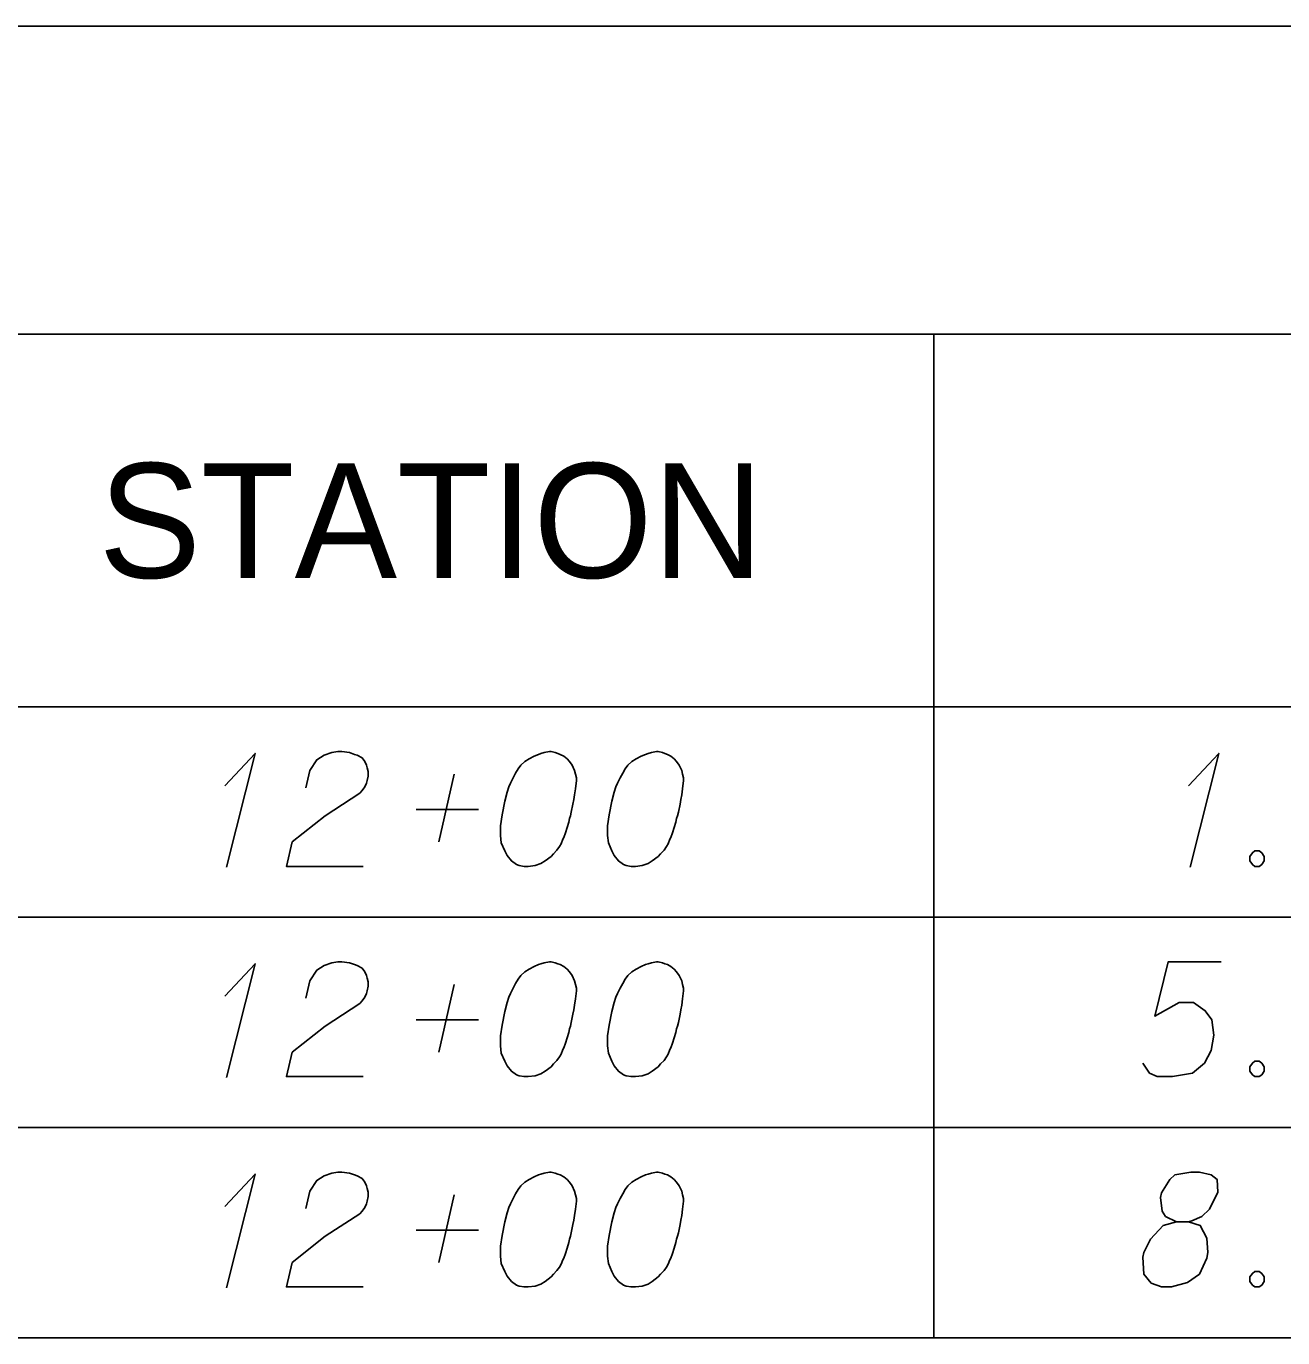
# Model space of a CAD drawing. Extents: x 2074207 to 2076812, y 516372 to 523312.
# Drawn here: x 2076344.2 to 2076396.8, y 520977.8 to 521032.7 of the extents above; entities that cross this region are included whole.
import ezdxf

# ---------------------------------------------------------------- set-up
doc = ezdxf.new("R2010")
doc.units = 0
for name, color, linetype in [('Prop DirtTable_ Soil Test Results - Outline (Major)', 7, 'Continuous'), ('Prop DirtTable_ Soil Test Results - Outline (Minor)', 7, 'Continuous'), ('Prop DirtTable_ Soil Test Results - Tx (Header - Small)', 7, 'Continuous'), ('Prop DirtTable_ Soil Test Results - Tx (Sample Data)', 7, 'Continuous')]:
    doc.layers.add(name, color=color, linetype=linetype)

msp = doc.modelspace()

# ---------------------------------------------------------------- linework, layer by layer
at = {"layer": 'Prop DirtTable_ Soil Test Results - Outline (Major)'}
for p, q in [((2076260.609, 521032.687), (2076811.903, 521032.687)), ((2076260.609, 521004.202), (2076811.903, 521004.202)), ((2076260.609, 521004.202), (2076811.903, 521004.202)), ((2076260.609, 520977.802), (2076811.903, 520977.802))]:
    msp.add_line(p, q, dxfattribs=at)
at = {"layer": 'Prop DirtTable_ Soil Test Results - Outline (Minor)'}
for p, q in [((2076260.609, 521019.802), (2076811.903, 521019.802)), ((2076382.2, 521019.802), (2076382.2, 520995.402)), ((2076260.609, 520995.402), (2076811.903, 520995.402)), ((2076260.609, 520995.402), (2076811.903, 520995.402)), ((2076382.2, 520995.402), (2076382.2, 520986.602)), ((2076260.609, 520986.602), (2076811.903, 520986.602)), ((2076260.609, 520986.602), (2076811.903, 520986.602)), ((2076382.2, 520986.602), (2076382.2, 520977.802)), ((2076260.609, 520977.802), (2076811.903, 520977.802))]:
    msp.add_line(p, q, dxfattribs=at)
at = {"layer": 'Prop DirtTable_ Soil Test Results - Tx (Sample Data)'}
for points in [[(2076352.527, 521000.894), (2076353.797, 521002.254), (2076352.597, 520997.492)], [(2076355.913, 521000.818), (2076356.089, 521001.536), (2076356.372, 521001.99), (2076356.689, 521002.179), (2076357.007, 521002.292), (2076357.254, 521002.33), (2076357.43, 521002.33), (2076357.747, 521002.292), (2076357.959, 521002.217), (2076358.065, 521002.179), (2076358.277, 521002.065), (2076358.382, 521001.914), (2076358.453, 521001.763), (2076358.488, 521001.65), (2076358.523, 521001.499), (2076358.523, 521001.31), (2076358.488, 521001.121), (2076358.453, 521001.007), (2076358.382, 521000.856), (2076358.277, 521000.705), (2076358.171, 521000.591), (2076356.724, 520999.647), (2076355.349, 520998.55), (2076355.102, 520997.53), (2076358.312, 520997.53)], [(2076366.178, 521002.33), (2076366.108, 521002.33), (2076365.896, 521002.292), (2076365.755, 521002.254), (2076365.649, 521002.217), (2076365.473, 521002.141), (2076365.261, 521002.028), (2076365.085, 521001.914), (2076364.908, 521001.763), (2076364.803, 521001.612), (2076364.697, 521001.423), (2076364.591, 521001.234), (2076364.485, 521001.007), (2076364.415, 521000.856), (2076364.344, 521000.629), (2076364.238, 521000.251), (2076364.132, 520999.684), (2076364.062, 520999.231), (2076364.062, 520998.815), (2076364.097, 520998.513), (2076364.238, 520998.173), (2076364.344, 520997.984), (2076364.52, 520997.757), (2076364.732, 520997.606), (2076364.838, 520997.568), (2076365.049, 520997.53), (2076365.226, 520997.53), (2076365.508, 520997.568), (2076365.755, 520997.643), (2076365.931, 520997.757), (2076366.178, 520997.946), (2076366.284, 520998.059), (2076366.425, 520998.21), (2076366.531, 520998.362), (2076366.602, 520998.475), (2076366.672, 520998.664), (2076366.707, 520998.739), (2076366.778, 520998.928), (2076366.849, 520999.155), (2076366.919, 520999.382), (2076366.954, 520999.533), (2076366.99, 520999.647), (2076367.025, 520999.798), (2076367.095, 521000.138), (2076367.131, 521000.327), (2076367.166, 521000.516), (2076367.201, 521000.78), (2076367.237, 521001.121), (2076367.237, 521001.234), (2076367.201, 521001.385), (2076367.166, 521001.536), (2076367.06, 521001.763), (2076366.954, 521001.914), (2076366.849, 521002.028), (2076366.707, 521002.141), (2076366.566, 521002.217), (2076366.46, 521002.254), (2076366.355, 521002.292), (2076366.178, 521002.33)], [(2076370.658, 521002.33), (2076370.588, 521002.33), (2076370.376, 521002.292), (2076370.235, 521002.254), (2076370.129, 521002.217), (2076369.953, 521002.141), (2076369.741, 521002.028), (2076369.565, 521001.914), (2076369.388, 521001.763), (2076369.283, 521001.612), (2076369.177, 521001.423), (2076369.071, 521001.234), (2076368.965, 521001.007), (2076368.895, 521000.856), (2076368.824, 521000.629), (2076368.718, 521000.251), (2076368.612, 520999.684), (2076368.542, 520999.231), (2076368.542, 520998.815), (2076368.577, 520998.513), (2076368.718, 520998.173), (2076368.824, 520997.984), (2076369, 520997.757), (2076369.212, 520997.606), (2076369.318, 520997.568), (2076369.529, 520997.53), (2076369.706, 520997.53), (2076369.988, 520997.568), (2076370.235, 520997.643), (2076370.411, 520997.757), (2076370.658, 520997.946), (2076370.764, 520998.059), (2076370.905, 520998.21), (2076371.011, 520998.362), (2076371.082, 520998.475), (2076371.152, 520998.664), (2076371.187, 520998.739), (2076371.258, 520998.928), (2076371.329, 520999.155), (2076371.399, 520999.382), (2076371.434, 520999.533), (2076371.47, 520999.647), (2076371.505, 520999.798), (2076371.575, 521000.138), (2076371.611, 521000.327), (2076371.646, 521000.516), (2076371.681, 521000.78), (2076371.717, 521001.121), (2076371.717, 521001.234), (2076371.681, 521001.385), (2076371.646, 521001.536), (2076371.54, 521001.763), (2076371.434, 521001.914), (2076371.329, 521002.028), (2076371.187, 521002.141), (2076371.046, 521002.217), (2076370.94, 521002.254), (2076370.835, 521002.292), (2076370.658, 521002.33)], [(2076392.847, 521000.894), (2076394.117, 521002.254), (2076392.917, 520997.492)], [(2076361.487, 520998.55), (2076362.122, 521001.385)], [(2076360.534, 520999.911), (2076363.145, 520999.911)], [(2076395.633, 520998.173), (2076395.81, 520998.173), (2076395.916, 520998.097), (2076396.021, 520997.946), (2076396.021, 520997.757), (2076395.916, 520997.606), (2076395.81, 520997.53), (2076395.633, 520997.53), (2076395.528, 520997.606), (2076395.422, 520997.757), (2076395.422, 520997.946), (2076395.528, 520998.097), (2076395.633, 520998.173)], [(2076355.913, 520992.018), (2076356.089, 520992.736), (2076356.372, 520993.19), (2076356.689, 520993.379), (2076357.007, 520993.492), (2076357.254, 520993.53), (2076357.43, 520993.53), (2076357.747, 520993.492), (2076357.959, 520993.417), (2076358.065, 520993.379), (2076358.277, 520993.265), (2076358.382, 520993.114), (2076358.453, 520992.963), (2076358.488, 520992.85), (2076358.523, 520992.699), (2076358.523, 520992.51), (2076358.488, 520992.321), (2076358.453, 520992.207), (2076358.382, 520992.056), (2076358.277, 520991.905), (2076358.171, 520991.791), (2076356.724, 520990.847), (2076355.349, 520989.75), (2076355.102, 520988.73), (2076358.312, 520988.73)], [(2076366.178, 520993.53), (2076366.108, 520993.53), (2076365.896, 520993.492), (2076365.755, 520993.454), (2076365.649, 520993.417), (2076365.473, 520993.341), (2076365.261, 520993.228), (2076365.085, 520993.114), (2076364.908, 520992.963), (2076364.803, 520992.812), (2076364.697, 520992.623), (2076364.591, 520992.434), (2076364.485, 520992.207), (2076364.415, 520992.056), (2076364.344, 520991.829), (2076364.238, 520991.451), (2076364.132, 520990.884), (2076364.062, 520990.431), (2076364.062, 520990.015), (2076364.097, 520989.713), (2076364.238, 520989.373), (2076364.344, 520989.184), (2076364.52, 520988.957), (2076364.732, 520988.806), (2076364.838, 520988.768), (2076365.049, 520988.73), (2076365.226, 520988.73), (2076365.508, 520988.768), (2076365.755, 520988.843), (2076365.931, 520988.957), (2076366.178, 520989.146), (2076366.284, 520989.259), (2076366.425, 520989.41), (2076366.531, 520989.562), (2076366.602, 520989.675), (2076366.672, 520989.864), (2076366.707, 520989.939), (2076366.778, 520990.128), (2076366.849, 520990.355), (2076366.919, 520990.582), (2076366.954, 520990.733), (2076366.99, 520990.847), (2076367.025, 520990.998), (2076367.095, 520991.338), (2076367.131, 520991.527), (2076367.166, 520991.716), (2076367.201, 520991.98), (2076367.237, 520992.321), (2076367.237, 520992.434), (2076367.201, 520992.585), (2076367.166, 520992.736), (2076367.06, 520992.963), (2076366.954, 520993.114), (2076366.849, 520993.228), (2076366.707, 520993.341), (2076366.566, 520993.417), (2076366.46, 520993.454), (2076366.355, 520993.492), (2076366.178, 520993.53)], [(2076370.658, 520993.53), (2076370.588, 520993.53), (2076370.376, 520993.492), (2076370.235, 520993.454), (2076370.129, 520993.417), (2076369.953, 520993.341), (2076369.741, 520993.228), (2076369.565, 520993.114), (2076369.388, 520992.963), (2076369.283, 520992.812), (2076369.177, 520992.623), (2076369.071, 520992.434), (2076368.965, 520992.207), (2076368.895, 520992.056), (2076368.824, 520991.829), (2076368.718, 520991.451), (2076368.612, 520990.884), (2076368.542, 520990.431), (2076368.542, 520990.015), (2076368.577, 520989.713), (2076368.718, 520989.373), (2076368.824, 520989.184), (2076369, 520988.957), (2076369.212, 520988.806), (2076369.318, 520988.768), (2076369.529, 520988.73), (2076369.706, 520988.73), (2076369.988, 520988.768), (2076370.235, 520988.843), (2076370.411, 520988.957), (2076370.658, 520989.146), (2076370.764, 520989.259), (2076370.905, 520989.41), (2076371.011, 520989.562), (2076371.082, 520989.675), (2076371.152, 520989.864), (2076371.187, 520989.939), (2076371.258, 520990.128), (2076371.329, 520990.355), (2076371.399, 520990.582), (2076371.434, 520990.733), (2076371.47, 520990.847), (2076371.505, 520990.998), (2076371.575, 520991.338), (2076371.611, 520991.527), (2076371.646, 520991.716), (2076371.681, 520991.98), (2076371.717, 520992.321), (2076371.717, 520992.434), (2076371.681, 520992.585), (2076371.646, 520992.736), (2076371.54, 520992.963), (2076371.434, 520993.114), (2076371.329, 520993.228), (2076371.187, 520993.341), (2076371.046, 520993.417), (2076370.94, 520993.454), (2076370.835, 520993.492), (2076370.658, 520993.53)], [(2076394.222, 520993.53), (2076392, 520993.53), (2076391.436, 520991.262), (2076392.459, 520991.829), (2076393.058, 520991.829), (2076393.552, 520991.489), (2076393.834, 520991.111), (2076393.905, 520990.469), (2076393.799, 520989.826), (2076393.517, 520989.297), (2076393.023, 520988.881), (2076392.176, 520988.73), (2076391.541, 520988.73), (2076391.224, 520988.881), (2076390.942, 520989.297)], [(2076352.527, 520992.094), (2076353.797, 520993.454), (2076352.597, 520988.692)], [(2076361.487, 520989.75), (2076362.122, 520992.585)], [(2076360.534, 520991.111), (2076363.145, 520991.111)], [(2076395.633, 520989.373), (2076395.81, 520989.373), (2076395.916, 520989.297), (2076396.021, 520989.146), (2076396.021, 520988.957), (2076395.916, 520988.806), (2076395.81, 520988.73), (2076395.633, 520988.73), (2076395.528, 520988.806), (2076395.422, 520988.957), (2076395.422, 520989.146), (2076395.528, 520989.297), (2076395.633, 520989.373)], [(2076355.913, 520983.218), (2076356.089, 520983.936), (2076356.372, 520984.39), (2076356.689, 520984.579), (2076357.007, 520984.692), (2076357.254, 520984.73), (2076357.43, 520984.73), (2076357.747, 520984.692), (2076357.959, 520984.617), (2076358.065, 520984.579), (2076358.277, 520984.465), (2076358.382, 520984.314), (2076358.453, 520984.163), (2076358.488, 520984.05), (2076358.523, 520983.899), (2076358.523, 520983.71), (2076358.488, 520983.521), (2076358.453, 520983.407), (2076358.382, 520983.256), (2076358.277, 520983.105), (2076358.171, 520982.991), (2076356.724, 520982.047), (2076355.349, 520980.95), (2076355.102, 520979.93), (2076358.312, 520979.93)], [(2076366.178, 520984.73), (2076366.108, 520984.73), (2076365.896, 520984.692), (2076365.755, 520984.654), (2076365.649, 520984.617), (2076365.473, 520984.541), (2076365.261, 520984.428), (2076365.085, 520984.314), (2076364.908, 520984.163), (2076364.803, 520984.012), (2076364.697, 520983.823), (2076364.591, 520983.634), (2076364.485, 520983.407), (2076364.415, 520983.256), (2076364.344, 520983.029), (2076364.238, 520982.651), (2076364.132, 520982.084), (2076364.062, 520981.631), (2076364.062, 520981.215), (2076364.097, 520980.913), (2076364.238, 520980.573), (2076364.344, 520980.384), (2076364.52, 520980.157), (2076364.732, 520980.006), (2076364.838, 520979.968), (2076365.049, 520979.93), (2076365.226, 520979.93), (2076365.508, 520979.968), (2076365.755, 520980.043), (2076365.931, 520980.157), (2076366.178, 520980.346), (2076366.284, 520980.459), (2076366.425, 520980.61), (2076366.531, 520980.762), (2076366.602, 520980.875), (2076366.672, 520981.064), (2076366.707, 520981.139), (2076366.778, 520981.328), (2076366.849, 520981.555), (2076366.919, 520981.782), (2076366.954, 520981.933), (2076366.99, 520982.047), (2076367.025, 520982.198), (2076367.095, 520982.538), (2076367.131, 520982.727), (2076367.166, 520982.916), (2076367.201, 520983.18), (2076367.237, 520983.521), (2076367.237, 520983.634), (2076367.201, 520983.785), (2076367.166, 520983.936), (2076367.06, 520984.163), (2076366.954, 520984.314), (2076366.849, 520984.428), (2076366.707, 520984.541), (2076366.566, 520984.617), (2076366.46, 520984.654), (2076366.355, 520984.692), (2076366.178, 520984.73)], [(2076370.658, 520984.73), (2076370.588, 520984.73), (2076370.376, 520984.692), (2076370.235, 520984.654), (2076370.129, 520984.617), (2076369.953, 520984.541), (2076369.741, 520984.428), (2076369.565, 520984.314), (2076369.388, 520984.163), (2076369.283, 520984.012), (2076369.177, 520983.823), (2076369.071, 520983.634), (2076368.965, 520983.407), (2076368.895, 520983.256), (2076368.824, 520983.029), (2076368.718, 520982.651), (2076368.612, 520982.084), (2076368.542, 520981.631), (2076368.542, 520981.215), (2076368.577, 520980.913), (2076368.718, 520980.573), (2076368.824, 520980.384), (2076369, 520980.157), (2076369.212, 520980.006), (2076369.318, 520979.968), (2076369.529, 520979.93), (2076369.706, 520979.93), (2076369.988, 520979.968), (2076370.235, 520980.043), (2076370.411, 520980.157), (2076370.658, 520980.346), (2076370.764, 520980.459), (2076370.905, 520980.61), (2076371.011, 520980.762), (2076371.082, 520980.875), (2076371.152, 520981.064), (2076371.187, 520981.139), (2076371.258, 520981.328), (2076371.329, 520981.555), (2076371.399, 520981.782), (2076371.434, 520981.933), (2076371.47, 520982.047), (2076371.505, 520982.198), (2076371.575, 520982.538), (2076371.611, 520982.727), (2076371.646, 520982.916), (2076371.681, 520983.18), (2076371.717, 520983.521), (2076371.717, 520983.634), (2076371.681, 520983.785), (2076371.646, 520983.936), (2076371.54, 520984.163), (2076371.434, 520984.314), (2076371.329, 520984.428), (2076371.187, 520984.541), (2076371.046, 520984.617), (2076370.94, 520984.654), (2076370.835, 520984.692), (2076370.658, 520984.73)], [(2076392.353, 520982.651), (2076392.847, 520982.651), (2076392.988, 520982.689), (2076393.411, 520982.878), (2076393.729, 520983.18), (2076394.081, 520983.899), (2076394.046, 520984.428), (2076393.799, 520984.617), (2076393.305, 520984.73), (2076392.952, 520984.73), (2076392.282, 520984.617), (2076392.071, 520984.428), (2076391.718, 520983.861), (2076391.683, 520983.672), (2076391.753, 520983.105), (2076391.894, 520982.878), (2076392.353, 520982.651), (2076391.788, 520982.5), (2076391.259, 520981.933), (2076390.977, 520981.366), (2076390.942, 520981.177), (2076390.977, 520980.459), (2076391.295, 520980.081), (2076391.718, 520979.93), (2076392.141, 520979.93), (2076392.811, 520980.119), (2076393.305, 520980.459), (2076393.623, 520981.139), (2076393.658, 520981.366), (2076393.623, 520981.971), (2076393.34, 520982.5), (2076392.847, 520982.651)], [(2076352.527, 520983.294), (2076353.797, 520984.654), (2076352.597, 520979.892)], [(2076361.487, 520980.95), (2076362.122, 520983.785)], [(2076360.534, 520982.311), (2076363.145, 520982.311)], [(2076395.633, 520980.573), (2076395.81, 520980.573), (2076395.916, 520980.497), (2076396.021, 520980.346), (2076396.021, 520980.157), (2076395.916, 520980.006), (2076395.81, 520979.93), (2076395.633, 520979.93), (2076395.528, 520980.006), (2076395.422, 520980.157), (2076395.422, 520980.346), (2076395.528, 520980.497), (2076395.633, 520980.573)]]:
    msp.add_lwpolyline(points, dxfattribs=at)

# ---------------------------------------------------------------- texts
at = {"layer": 'Prop DirtTable_ Soil Test Results - Tx (Header - Small)'}
msp.add_text('STATION', height=4.8, dxfattribs=at).set_placement((2076347.248, 521009.602))

doc.saveas('drawing.dxf')
